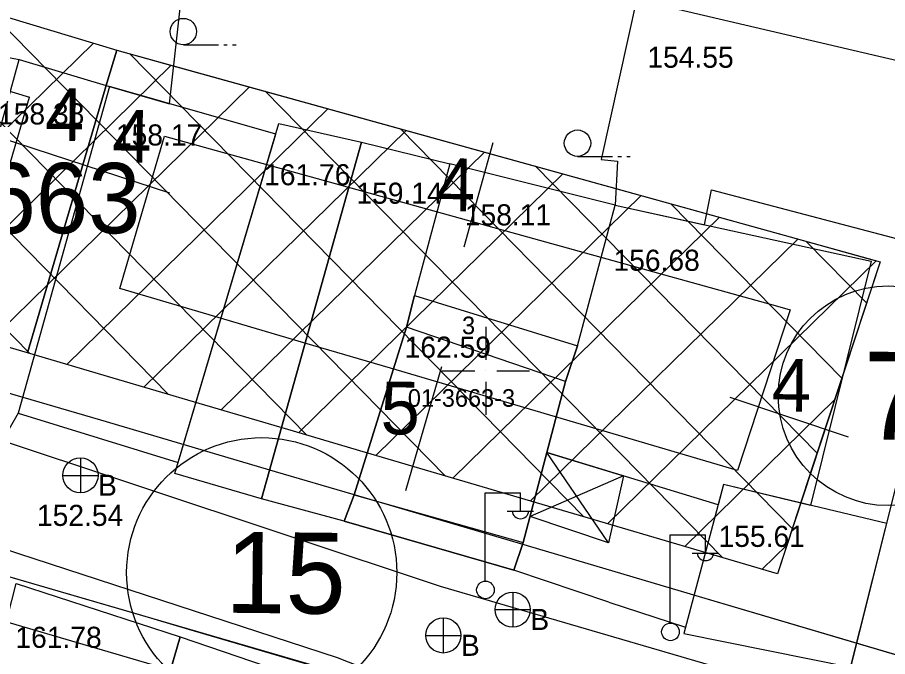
# Model space of a CAD drawing. Extents: x 419677 to 421689, y 4450851 to 4452923.
# Drawn here: x 420273.37 to 420322.85, y 4451883.73 to 4451920.11 of the extents above; entities that cross this region are included whole.
import ezdxf

# ---------------------------------------------------------------- set-up
doc = ezdxf.new("R2010")
doc.units = 0
for name, color, linetype in [('AA_HH', 7, 'Continuous'), ('ADA NUMARASI', 7, 'Continuous'), ('Level 1', 7, 'Continuous'), ('Level 20', 7, 'Continuous'), ('Level 27', 7, 'Continuous'), ('Level 34', 7, 'Continuous'), ('Level 58', 7, 'Continuous'), ('Level 62', 7, 'Continuous'), ('MULKIYET SINIRI', 7, 'Continuous'), ('PARSEL KODU', 7, 'Continuous'), ('PARSEL NUMARASI', 7, 'Continuous')]:
    doc.layers.add(name, color=color, linetype=linetype)

msp = doc.modelspace()

# ---------------------------------------------------------------- linework, layer by layer
at = {"layer": 'AA_HH'}
for p, q in [((420282.808, 4451918.558), (420284.808, 4451918.558)), ((420285.108, 4451918.558), (420285.308, 4451918.558)), ((420285.608, 4451918.558), (420285.808, 4451918.558)), ((420305.22, 4451912.205), (420307.22, 4451912.205)), ((420307.52, 4451912.205), (420307.72, 4451912.205)), ((420308.02, 4451912.205), (420308.22, 4451912.205)), ((420300, 4451902.5), (420300, 4451900.625)), ((420297.5, 4451900), (420299.375, 4451900)), ((420300, 4451900), (420300, 4451900)), ((420300.625, 4451900), (420302.5, 4451900)), ((420300, 4451899.375), (420300, 4451897.5)), ((420306.977, 4451890.202), (420303.485, 4451895.356)), ((420276.958, 4451895.05), (420276.958, 4451893.05)), ((420275.958, 4451894.05), (420277.958, 4451894.05)), ((420307.842, 4451894.017), (420302.529, 4451891.714)), ((420299.976, 4451888.052), (420299.976, 4451893.052)), ((420299.976, 4451893.052), (420301.976, 4451893.052)), ((420301.976, 4451892.052), (420301.976, 4451893.052)), ((420301.216, 4451892.012), (420302.716, 4451892.012)), ((420310.496, 4451885.664), (420310.496, 4451890.664)), ((420310.496, 4451890.664), (420312.496, 4451890.664)), ((420312.496, 4451889.664), (420312.496, 4451890.664)), ((420311.736, 4451889.624), (420313.236, 4451889.624)), ((420301.538, 4451887.41), (420301.538, 4451885.41)), ((420297.591, 4451885.938), (420297.591, 4451883.938)), ((420300.538, 4451886.41), (420302.538, 4451886.41)), ((420296.591, 4451884.938), (420298.591, 4451884.938))]:
    msp.add_line(p, q, dxfattribs=at)
for points in [[(420259.458, 4451921.085), (420263.996, 4451919.943), (420268.928, 4451918.585), (420273.471, 4451917.713), (420278.603, 4451916.183), (420282.028, 4451915.2), (420284.321, 4451935.777), (420285.52, 4451935.517), (420286.365, 4451941.471), (420286.21, 4451948.504), (420268.667, 4451952.723), (420259.458, 4451921.085)], [(420308.581, 4451921.13), (420306.565, 4451912.028), (420307.493, 4451911.936), (420307.354, 4451909.426), (420312.448, 4451908.311), (420312.833, 4451910.299), (420329.465, 4451905.92), (420331.428, 4451915.756)], [(420273.423, 4451897.591), (420272.729, 4451896.39), (420267.642, 4451897.951), (420268.113, 4451898.78), (420271.98, 4451912.328), (420273.471, 4451917.713), (420278.603, 4451916.183)], [(420278.603, 4451916.183), (420273.423, 4451897.591), (420282.512, 4451894.785), (420288.064, 4451913.467)], [(420288.243, 4451914.069), (420292.945, 4451913.017), (420287.252, 4451892.707), (420282.327, 4451894.162)], [(420292.945, 4451913.017), (420297.953, 4451911.784), (420295.96, 4451904.284), (420295.504, 4451902.487), (420292.514, 4451892.932), (420291.949, 4451891.434), (420287.252, 4451892.707)], [(420297.953, 4451911.784), (420295.96, 4451904.284), (420295.504, 4451902.487), (420292.514, 4451892.932), (420291.949, 4451891.434), (420301.593, 4451888.653), (420302.14, 4451890.231), (420304.544, 4451899.392), (420305.225, 4451901.418), (420307.354, 4451909.426)], [(420313.21, 4451892.368), (420303.485, 4451895.356), (420304.544, 4451899.392), (420305.225, 4451901.418), (420307.354, 4451909.426), (420321.926, 4451906.237), (420318.476, 4451892.338), (420313.516, 4451893.52)], [(420305.225, 4451901.418), (420304.544, 4451899.392), (420302.14, 4451890.231), (420301.593, 4451888.653), (420291.949, 4451891.434), (420292.514, 4451892.932), (420295.504, 4451902.487), (420295.96, 4451904.284)], [(420295.504, 4451902.487), (420292.514, 4451892.932), (420302.14, 4451890.231), (420304.544, 4451899.392)], [(420325.639, 4451902.56), (420329.272, 4451902.018), (420327.87, 4451891.113), (420326.283, 4451880.549), (420320.561, 4451882.347)], [(420307.842, 4451894.017), (420306.977, 4451890.202), (420302.529, 4451891.714), (420303.485, 4451895.356)], [(420313.516, 4451893.52), (420311.268, 4451885.058), (420320.759, 4451883.135), (420322.812, 4451891.306)], [(420273.307, 4451887.891), (420282.633, 4451884.855), (420278.223, 4451869.679), (420269.209, 4451871.907)], [(420290.599, 4451874.931), (420280.74, 4451878.339), (420282.633, 4451884.855), (420292.349, 4451881.539)]]:
    msp.add_lwpolyline(points, close=True, dxfattribs=at)
for points in [[(420390.75, 4451923.523), (420409.188, 4451915.742), (420409.405, 4451915.634), (420404.847, 4451901.458), (420398.889, 4451885.609), (420390.052, 4451861.129), (420390.032, 4451861.11), (420370.609, 4451866.595), (420330.042, 4451878.186), (420297.436, 4451887.716), (420262.872, 4451899.212)], [(420323.805, 4451823.125), (420308.606, 4451825.793), (420280.662, 4451828.644), (420250.498, 4451833.192), (420226.097, 4451837.959), (420218.204, 4451839.773), (420216.924, 4451840.317), (420216.193, 4451841.162), (420215.559, 4451842.463), (420215.158, 4451843.597), (420215.298, 4451847.67), (420220.167, 4451879.984), (420223.325, 4451903.801), (420223.396, 4451904.119), (420224.091, 4451903.995), (420246.674, 4451897.512), (420267.02, 4451891.687), (420291.549, 4451883.677), (420310.014, 4451876.395), (420326.305, 4451872.381)], [(420306.998, 4451886.828), (420301.593, 4451888.653)], [(420306.998, 4451886.828), (420311.359, 4451885.403)]]:
    msp.add_lwpolyline(points, dxfattribs=at)
for centre, radius in [((420282.808, 4451919.308), 0.75), ((420305.22, 4451912.955), 0.75), ((420276.958, 4451894.05), 1), ((420299.986, 4451887.528), 0.5), ((420301.538, 4451886.41), 1), ((420297.591, 4451884.938), 1), ((420310.506, 4451885.14), 0.5)]:
    msp.add_circle(centre, radius, dxfattribs=at)
for centre in [(420301.976, 4451892.056), (420312.496, 4451889.668)]:
    msp.add_arc(centre, 0.474, 184.8384, 355.1464, dxfattribs=at)
at = {"layer": 'Level 1'}
msp.add_lwpolyline([(420273.948, 4451901.018), (420278.461, 4451916.361), (420279.018, 4451918.254)], dxfattribs=at)
msp.add_lwpolyline([(420273.948, 4451901.018), (420278.461, 4451916.361), (420279.018, 4451918.254)], dxfattribs=at)
at = {"layer": 'Level 20'}
for p, q in [((420272.388, 4451913.278), (420282.028, 4451910.123)), ((420272.388, 4451913.278), (420282.028, 4451910.123)), ((420298.784, 4451907.063), (420300.433, 4451912.991)), ((420298.784, 4451907.063), (420300.433, 4451912.991)), ((420297.487, 4451900.231), (420295.442, 4451893.175)), ((420297.487, 4451900.231), (420295.442, 4451893.175)), ((420313.874, 4451898.501), (420320.613, 4451896.248)), ((420313.874, 4451898.501), (420320.613, 4451896.248))]:
    msp.add_line(p, q, dxfattribs=at)
for points in [[(420234.714, 4451927.881), (420248.102, 4451923.43), (420257.991, 4451920.437), (420274.061, 4451915.574)], [(420234.714, 4451927.881), (420248.102, 4451923.43), (420257.991, 4451920.437), (420274.061, 4451915.574)], [(420271.523, 4451906.947), (420274.061, 4451915.574)], [(420271.523, 4451906.947), (420274.061, 4451915.574)], [(420279.195, 4451904.684), (420281.743, 4451913.346)], [(420279.195, 4451904.684), (420281.743, 4451913.346)], [(420281.743, 4451913.346), (420316.591, 4451903.67), (420317.312, 4451903.47), (420314.309, 4451894.329)], [(420281.743, 4451913.346), (420316.591, 4451903.67), (420317.312, 4451903.47), (420314.309, 4451894.329)], [(420314.309, 4451894.329), (420303.978, 4451897.375), (420294.579, 4451900.147), (420290.167, 4451901.448), (420285.113, 4451902.938), (420279.195, 4451904.684)], [(420314.309, 4451894.329), (420303.978, 4451897.375), (420294.579, 4451900.147), (420290.167, 4451901.448), (420285.113, 4451902.938), (420279.195, 4451904.684)]]:
    msp.add_lwpolyline(points, dxfattribs=at)
at = {"layer": 'Level 27'}
for points in [[(420230.449, 4451933.526), (420249.312, 4451927.243), (420259.15, 4451924.266), (420279.018, 4451918.254), (420317.661, 4451907.524), (420322.421, 4451906.203), (420316.586, 4451888.444)], [(420230.449, 4451933.526), (420249.312, 4451927.243), (420259.15, 4451924.266), (420279.018, 4451918.254), (420317.661, 4451907.524), (420322.421, 4451906.203), (420316.586, 4451888.444)], [(420230.685, 4451933.436), (420249.312, 4451927.243), (420259.15, 4451924.266), (420279.018, 4451918.254), (420317.661, 4451907.524), (420322.421, 4451906.203), (420316.586, 4451888.444)], [(420230.685, 4451933.436), (420249.312, 4451927.243), (420259.15, 4451924.266), (420279.018, 4451918.254), (420317.661, 4451907.524), (420322.421, 4451906.203), (420316.586, 4451888.444)], [(420316.586, 4451888.444), (420312.356, 4451889.692), (420302.564, 4451892.579), (420293.165, 4451895.351), (420288.753, 4451896.652), (420283.699, 4451898.142), (420278.817, 4451899.582), (420273.948, 4451901.018), (420269.222, 4451902.412), (420259.741, 4451905.209), (420254.908, 4451906.635), (420243.982, 4451909.859), (420235.516, 4451912.355), (420227.824, 4451914.623)], [(420316.586, 4451888.444), (420312.356, 4451889.692), (420302.564, 4451892.579), (420293.165, 4451895.351), (420288.753, 4451896.652), (420283.699, 4451898.142), (420278.817, 4451899.582), (420273.948, 4451901.018), (420269.222, 4451902.412), (420259.741, 4451905.209), (420254.908, 4451906.635), (420243.982, 4451909.859), (420235.516, 4451912.355), (420227.85, 4451914.615)], [(420316.586, 4451888.444), (420312.356, 4451889.692), (420302.564, 4451892.579), (420293.165, 4451895.351), (420288.753, 4451896.652), (420283.699, 4451898.142), (420278.817, 4451899.582), (420273.948, 4451901.018), (420269.222, 4451902.412), (420259.741, 4451905.209), (420254.908, 4451906.635), (420243.982, 4451909.859), (420235.516, 4451912.355), (420227.85, 4451914.615)], [(420228.842, 4451899.024), (420234.49, 4451897.006), (420243.524, 4451894.339), (420248.702, 4451892.81), (420253.446, 4451891.409), (420258.322, 4451889.97), (420263.191, 4451888.53), (420268.041, 4451887.096), (420318.106, 4451872.399)]]:
    msp.add_lwpolyline(points, dxfattribs=at)
at = {"layer": 'Level 34'}
for p, q in [((420274.087, 4451900.977), (420247.89, 4451927.716)), ((420274.087, 4451900.977), (420247.89, 4451927.716)), ((420281.962, 4451898.654), (420255.909, 4451925.247)), ((420281.962, 4451898.654), (420255.909, 4451925.247)), ((420289.837, 4451896.332), (420263.868, 4451922.838)), ((420289.837, 4451896.332), (420263.868, 4451922.838)), ((420297.712, 4451894.01), (420271.828, 4451920.43)), ((420297.712, 4451894.01), (420271.828, 4451920.43)), ((420262.995, 4451904.249), (420277.697, 4451918.654)), ((420262.995, 4451904.249), (420277.697, 4451918.654)), ((420305.587, 4451891.688), (420279.761, 4451918.048)), ((420305.587, 4451891.688), (420279.761, 4451918.048)), ((420267.388, 4451902.953), (420282.124, 4451917.391)), ((420267.388, 4451902.953), (420282.124, 4451917.391)), ((420271.781, 4451901.657), (420286.578, 4451916.155)), ((420271.781, 4451901.657), (420286.578, 4451916.155)), ((420313.462, 4451889.366), (420287.454, 4451915.912)), ((420313.462, 4451889.366), (420287.454, 4451915.912)), ((420276.174, 4451900.362), (420291.031, 4451914.918)), ((420276.174, 4451900.362), (420291.031, 4451914.918)), ((420280.567, 4451899.066), (420295.485, 4451913.682)), ((420280.567, 4451899.066), (420295.485, 4451913.682)), ((420317.435, 4451891.027), (420295.147, 4451913.776)), ((420317.435, 4451891.027), (420295.147, 4451913.776)), ((420284.96, 4451897.77), (420299.938, 4451912.445)), ((420284.96, 4451897.77), (420299.938, 4451912.445)), ((420289.354, 4451896.475), (420304.392, 4451911.208)), ((420289.354, 4451896.475), (420304.392, 4451911.208)), ((420318.841, 4451895.307), (420302.839, 4451911.64)), ((420318.841, 4451895.307), (420302.839, 4451911.64)), ((420293.747, 4451895.179), (420308.845, 4451909.972)), ((420293.747, 4451895.179), (420308.845, 4451909.972)), ((420320.247, 4451899.587), (420310.532, 4451909.504)), ((420320.247, 4451899.587), (420310.532, 4451909.504)), ((420298.14, 4451893.884), (420313.299, 4451908.735)), ((420298.14, 4451893.884), (420313.299, 4451908.735)), ((420302.533, 4451892.588), (420317.752, 4451907.499)), ((420302.533, 4451892.588), (420317.752, 4451907.499)), ((420321.654, 4451903.867), (420318.224, 4451907.368)), ((420321.654, 4451903.867), (420318.224, 4451907.368)), ((420306.927, 4451891.293), (420322.206, 4451906.263)), ((420306.927, 4451891.293), (420322.206, 4451906.263)), ((420311.32, 4451889.997), (420319.838, 4451898.343)), ((420311.32, 4451889.997), (420319.838, 4451898.343)), ((420315.713, 4451888.701), (420317.125, 4451890.085)), ((420315.713, 4451888.701), (420317.125, 4451890.085))]:
    msp.add_line(p, q, dxfattribs=at)
at = {"layer": 'Level 58'}
for centre, radius in [((420322.884, 4451898.579), 6.25), ((420322.884, 4451898.579), 6.25), ((420287.265, 4451888.515), 7.68)]:
    msp.add_circle(centre, radius, dxfattribs=at)
at = {"layer": 'Level 62'}
for points in [[(420339.315, 4451879.101), (420311.649, 4451887.294), (420301.857, 4451890.181), (420292.458, 4451892.953), (420288.046, 4451894.254), (420282.992, 4451895.744), (420278.11, 4451897.184), (420273.241, 4451898.62), (420268.515, 4451900.014), (420259.034, 4451902.811), (420254.2, 4451904.237), (420243.275, 4451907.461), (420232.721, 4451910.573)], [(420322.624, 4451884.044), (420311.649, 4451887.294), (420301.857, 4451890.181), (420292.458, 4451892.953), (420288.046, 4451894.254), (420282.992, 4451895.744), (420278.11, 4451897.184), (420273.241, 4451898.62), (420268.515, 4451900.014), (420259.034, 4451902.811), (420254.2, 4451904.237), (420243.275, 4451907.461), (420234.809, 4451909.957), (420234.809, 4451909.957)], [(420322.624, 4451884.044), (420311.649, 4451887.294), (420301.857, 4451890.181), (420292.458, 4451892.953), (420288.046, 4451894.254), (420282.992, 4451895.744), (420278.11, 4451897.184), (420273.241, 4451898.62), (420268.515, 4451900.014), (420259.034, 4451902.811), (420254.2, 4451904.237), (420243.275, 4451907.461), (420234.809, 4451909.957), (420234.809, 4451909.957)], [(420229.86, 4451900.981), (420235.198, 4451899.404), (420244.232, 4451896.737), (420249.41, 4451895.208), (420254.154, 4451893.807), (420259.03, 4451892.368), (420263.9, 4451890.927), (420268.748, 4451889.494), (420330.019, 4451871.634)], [(420229.86, 4451900.981), (420235.198, 4451899.404), (420244.232, 4451896.737), (420249.41, 4451895.208), (420254.154, 4451893.807), (420259.03, 4451892.368), (420263.9, 4451890.927), (420268.748, 4451889.494), (420280.433, 4451886.088)], [(420229.86, 4451900.981), (420235.198, 4451899.404), (420244.232, 4451896.737), (420249.41, 4451895.208), (420254.154, 4451893.807), (420259.03, 4451892.368), (420263.9, 4451890.927), (420268.748, 4451889.494), (420280.433, 4451886.088)], [(420280.433, 4451886.088), (420283.106, 4451885.299), (420292.704, 4451882.468), (420294.616, 4451881.904), (420302.226, 4451879.659), (420321.601, 4451873.944), (420331.123, 4451871.135), (420336.661, 4451869.338), (420345.28, 4451866.512), (420388.844, 4451852.226), (420401.547, 4451847.988)], [(420280.433, 4451886.088), (420283.106, 4451885.299), (420292.704, 4451882.468), (420294.616, 4451881.904), (420302.226, 4451879.659), (420321.601, 4451873.944), (420331.123, 4451871.135), (420336.661, 4451869.338), (420345.28, 4451866.512), (420388.844, 4451852.226), (420401.547, 4451847.988)], [(420396.473, 4451860.221), (420337.787, 4451879.465), (420332.273, 4451881.189), (420326.943, 4451882.766), (420322.624, 4451884.044)], [(420396.473, 4451860.221), (420337.787, 4451879.465), (420332.273, 4451881.189), (420326.943, 4451882.766), (420322.624, 4451884.044)]]:
    msp.add_lwpolyline(points, dxfattribs=at)
at = {"layer": 'MULKIYET SINIRI'}
for points in [[(420243.982, 4451909.859), (420248.014, 4451923.008), (420249.312, 4451927.243), (420259.15, 4451924.266), (420279.018, 4451918.254), (420278.461, 4451916.361), (420273.948, 4451901.018), (420269.222, 4451902.412), (420259.741, 4451905.209), (420254.908, 4451906.635)], [(420243.982, 4451909.859), (420248.014, 4451923.008), (420249.312, 4451927.243), (420259.15, 4451924.266), (420279.018, 4451918.254), (420278.461, 4451916.361), (420273.948, 4451901.018), (420269.222, 4451902.412), (420259.741, 4451905.209), (420254.908, 4451906.635)], [(420273.948, 4451901.018), (420278.461, 4451916.361), (420279.018, 4451918.254), (420281.741, 4451917.498), (420317.661, 4451907.524), (420321.659, 4451906.414), (420322.421, 4451906.203), (420318.63, 4451894.665), (420316.586, 4451888.444), (420312.356, 4451889.692), (420302.564, 4451892.579), (420293.165, 4451895.351), (420288.753, 4451896.652), (420283.699, 4451898.142), (420278.817, 4451899.582)], [(420273.948, 4451901.018), (420278.461, 4451916.361), (420279.018, 4451918.254), (420281.741, 4451917.498), (420317.661, 4451907.524), (420321.659, 4451906.414), (420322.421, 4451906.203), (420318.63, 4451894.665), (420316.586, 4451888.444), (420312.356, 4451889.692), (420302.564, 4451892.579), (420293.165, 4451895.351), (420288.753, 4451896.652), (420283.699, 4451898.142), (420278.817, 4451899.582)]]:
    msp.add_lwpolyline(points, close=True, dxfattribs=at)

# ---------------------------------------------------------------- texts
at = {"layer": 'AA_HH'}
for s, p in [('154.55', (420309.193, 4451917.247)), ('158.38', (420272.271, 4451914.019)), ('158.17', (420278.975, 4451912.822)), ('161.76', (420287.401, 4451910.56)), ('159.14', (420292.648, 4451909.508)), ('158.11', (420298.813, 4451908.275)), ('156.68', (420307.267, 4451905.691)), ('162.59', (420295.393, 4451900.746)), ('B', (420277.958, 4451892.889)), ('155.61', (420313.241, 4451889.978)), ('B', (420302.538, 4451885.249)), ('161.78', (420273.259, 4451884.232)), ('B', (420298.591, 4451883.777))]:
    msp.add_text(s, height=1.2, dxfattribs=at).set_placement(p)
msp.add_text('152.54 ', height=1.2, rotation=359.9981, dxfattribs=at).set_placement((420274.485, 4451891.172))
at = {"layer": 'ADA NUMARASI'}
msp.add_text('3663', height=4, dxfattribs=at).set_placement((420268.471, 4451907.828))
msp.add_text('3663', height=4, dxfattribs=at).set_placement((420268.471, 4451907.828))
at = {"layer": 'Level 20'}
for s, p in [('4', (420274.931, 4451913.089)), ('4', (420274.931, 4451913.089)), ('4', (420278.753, 4451911.864)), ('4', (420278.753, 4451911.864)), ('4', (420297.161, 4451909.099)), ('4', (420297.161, 4451909.099)), ('4', (420316.259, 4451897.695)), ('4', (420316.259, 4451897.695)), ('5', (420294.013, 4451896.39)), ('5', (420294.013, 4451896.39))]:
    msp.add_text(s, height=3, rotation=359.4141, dxfattribs=at).set_placement(p)
at = {"layer": 'Level 58'}
for s, height, p in [('7', 5, (420321.441, 4451896.094)), ('7', 5, (420321.441, 4451896.094)), ('15', 4.608, (420285.174, 4451886.232))]:
    msp.add_text(s, height=height, rotation=359.4141, dxfattribs=at).set_placement(p)
at = {"layer": 'PARSEL KODU'}
msp.add_text('01-3663-3', height=1, dxfattribs=at).set_placement((420295.573, 4451897.954))
msp.add_text('01-3663-3', height=1, dxfattribs=at).set_placement((420295.573, 4451897.954))
at = {"layer": 'PARSEL NUMARASI'}
msp.add_text('3', height=1, dxfattribs=at).set_placement((420298.656, 4451902.085))
msp.add_text('3', height=1, dxfattribs=at).set_placement((420298.656, 4451902.085))

doc.saveas('drawing.dxf')
